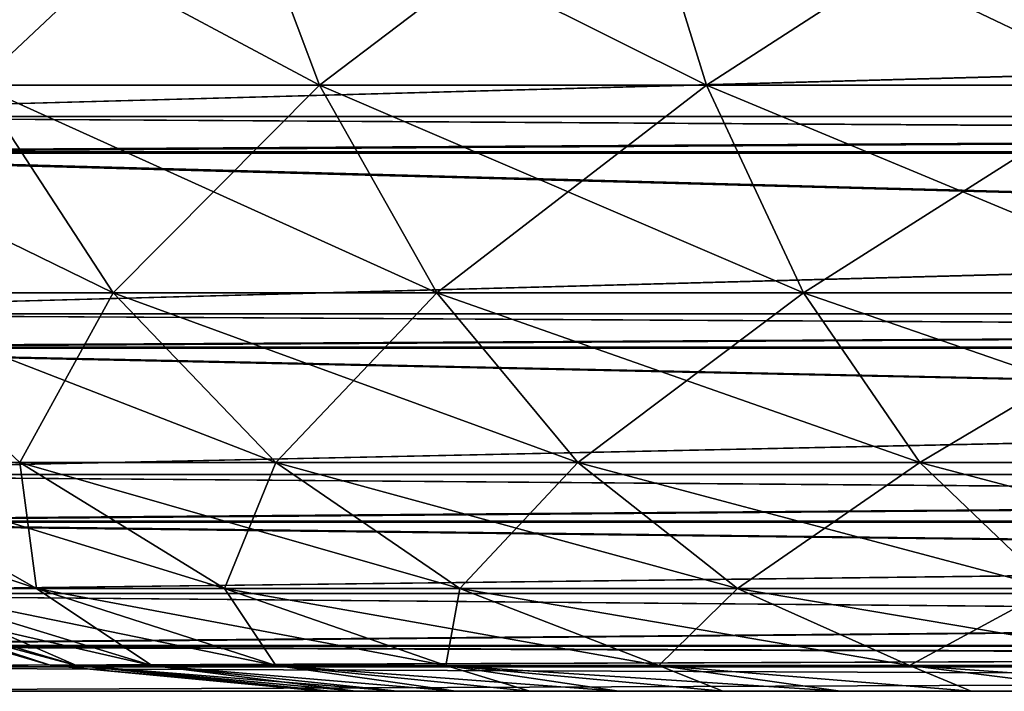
# Model space of a CAD drawing. Header units: millimetres. Extents: x -125 to 125, y -4 to 54.
# Tile 374 of 612: x 39.123 to 39.466, y -3.1 to -2.866. Entities that reach past the tile are written whole.
import ezdxf

# ---------------------------------------------------------------- set-up
doc = ezdxf.new("R2010")
doc.units = ezdxf.units.MM
doc.header["$LTSCALE"] = 65.185185
for name, color, linetype in [('227', 7, 'CONTINUOUS'), ('239', 7, 'CONTINUOUS'), ('242', 7, 'CONTINUOUS'), ('246', 7, 'CONTINUOUS'), ('282', 7, 'CONTINUOUS'), ('286', 7, 'CONTINUOUS'), ('306', 7, 'CONTINUOUS'), ('319', 7, 'CONTINUOUS'), ('320', 7, 'CONTINUOUS'), ('321', 7, 'CONTINUOUS'), ('322', 7, 'CONTINUOUS')]:
    doc.layers.add(name, color=color, linetype=linetype)

msp = doc.modelspace()

# ---------------------------------------------------------------- linework, layer by layer
at = {"layer": '227', "color": 7, "linetype": 'Continuous'}
for points in [[(41.04183, -3.1, 123.7456), (38.95817, -3.1, 123.7456), (41.04183, -3.1, 123.16193), (41.04183, -3.1, 123.7456)], [(41.04183, -3.1, 123.16193), (38.95817, -3.1, 123.7456), (38.95817, -3.1, 123.16193), (41.04183, -3.1, 123.16193)]]:
    msp.add_3dface(points, dxfattribs=at)
at = {"layer": '239', "color": 7, "linetype": 'Continuous'}
for points in [[(41.04183, -3.1, -123.7456), (41.04183, -3.1, -123.16193), (38.95817, -3.1, -123.16193), (41.04183, -3.1, -123.7456)], [(38.95817, -3.1, -123.7456), (41.04183, -3.1, -123.7456), (38.95817, -3.1, -123.16193), (38.95817, -3.1, -123.7456)]]:
    msp.add_3dface(points, dxfattribs=at)
at = {"layer": '242', "color": 7, "linetype": 'Continuous'}
for points in [[(38.95817, -2.84315, 124.1825), (38.95817, -2.90003, 124.14558), (41.04183, -2.84315, 124.1825), (38.95817, -2.84315, 124.1825)], [(41.04183, -2.84315, 124.1825), (38.95817, -2.90003, 124.14558), (41.04183, -2.90003, 124.14558), (41.04183, -2.84315, 124.1825)], [(38.95817, -2.90003, 124.14558), (38.95817, -2.91275, 124.13571), (41.04183, -2.90003, 124.14558), (38.95817, -2.90003, 124.14558)], [(41.04183, -2.90003, 124.14558), (38.95817, -2.91275, 124.13571), (41.04183, -2.91275, 124.13571), (41.04183, -2.90003, 124.14558)], [(41.04183, -2.91275, 124.13571), (38.95817, -2.96863, 124.0834), (41.04183, -2.96863, 124.0834), (41.04183, -2.91275, 124.13571)], [(38.95817, -2.91275, 124.13571), (38.95817, -2.96863, 124.0834), (41.04183, -2.91275, 124.13571), (38.95817, -2.91275, 124.13571)], [(38.95817, -2.96863, 124.0834), (38.95817, -2.98068, 124.06977), (41.04183, -2.96863, 124.0834), (38.95817, -2.96863, 124.0834)], [(41.04183, -2.96863, 124.0834), (38.95817, -2.98068, 124.06977), (41.04183, -2.98068, 124.06977), (41.04183, -2.96863, 124.0834)], [(38.95817, -2.98068, 124.06977), (38.95817, -3.0246, 124.00964), (41.04183, -2.98068, 124.06977), (38.95817, -2.98068, 124.06977)], [(41.04183, -2.98068, 124.06977), (38.95817, -3.0246, 124.00964), (41.04183, -3.0246, 124.00964), (41.04183, -2.98068, 124.06977)], [(38.95817, -3.0246, 124.00964), (38.95817, -3.04116, 123.98092), (41.04183, -3.0246, 124.00964), (38.95817, -3.0246, 124.00964)], [(41.04183, -3.0246, 124.00964), (38.95817, -3.04116, 123.98092), (41.04183, -3.04116, 123.98092), (41.04183, -3.0246, 124.00964)], [(38.95817, -3.04116, 123.98092), (38.95817, -3.066, 123.92682), (41.04183, -3.04116, 123.98092), (38.95817, -3.04116, 123.98092)], [(41.04183, -3.04116, 123.98092), (38.95817, -3.066, 123.92682), (41.04183, -3.066, 123.92682), (41.04183, -3.04116, 123.98092)], [(38.95817, -3.066, 123.92682), (38.95817, -3.08426, 123.87008), (41.04183, -3.066, 123.92682), (38.95817, -3.066, 123.92682)], [(41.04183, -3.066, 123.92682), (38.95817, -3.08426, 123.87008), (41.04183, -3.08426, 123.87008), (41.04183, -3.066, 123.92682)], [(38.95817, -3.08426, 123.87008), (38.95817, -3.09143, 123.83779), (41.04183, -3.08426, 123.87008), (38.95817, -3.08426, 123.87008)], [(41.04183, -3.08426, 123.87008), (38.95817, -3.09143, 123.83779), (41.04183, -3.09143, 123.83779), (41.04183, -3.08426, 123.87008)], [(38.95817, -3.09143, 123.83779), (38.95817, -3.1, 123.7456), (41.04183, -3.09143, 123.83779), (38.95817, -3.09143, 123.83779)], [(38.95817, -3.1, 123.7456), (41.04183, -3.1, 123.7456), (41.04183, -3.09143, 123.83779), (38.95817, -3.1, 123.7456)]]:
    msp.add_3dface(points, dxfattribs=at)
at = {"layer": '246', "color": 7, "linetype": 'Continuous'}
for points in [[(41.04183, -2.84315, 122.72503), (41.04183, -2.90003, 122.76195), (38.95817, -2.84315, 122.72503), (41.04183, -2.84315, 122.72503)], [(38.95817, -2.84315, 122.72503), (41.04183, -2.90003, 122.76195), (38.95817, -2.90003, 122.76195), (38.95817, -2.84315, 122.72503)], [(41.04183, -2.90003, 122.76195), (41.04183, -2.91275, 122.77182), (38.95817, -2.90003, 122.76195), (41.04183, -2.90003, 122.76195)], [(38.95817, -2.90003, 122.76195), (41.04183, -2.91275, 122.77182), (38.95817, -2.91275, 122.77182), (38.95817, -2.90003, 122.76195)], [(41.04183, -2.91275, 122.77182), (41.04183, -2.96863, 122.82413), (38.95817, -2.91275, 122.77182), (41.04183, -2.91275, 122.77182)], [(38.95817, -2.91275, 122.77182), (41.04183, -2.96863, 122.82413), (38.95817, -2.96863, 122.82413), (38.95817, -2.91275, 122.77182)], [(41.04183, -2.96863, 122.82413), (41.04183, -2.98068, 122.83776), (38.95817, -2.96863, 122.82413), (41.04183, -2.96863, 122.82413)], [(38.95817, -2.96863, 122.82413), (41.04183, -2.98068, 122.83776), (38.95817, -2.98068, 122.83776), (38.95817, -2.96863, 122.82413)], [(38.95817, -2.98068, 122.83776), (41.04183, -3.0246, 122.89789), (38.95817, -3.0246, 122.89789), (38.95817, -2.98068, 122.83776)], [(41.04183, -2.98068, 122.83776), (41.04183, -3.0246, 122.89789), (38.95817, -2.98068, 122.83776), (41.04183, -2.98068, 122.83776)], [(38.95817, -3.0246, 122.89789), (41.04183, -3.04116, 122.9266), (38.95817, -3.04116, 122.9266), (38.95817, -3.0246, 122.89789)], [(41.04183, -3.0246, 122.89789), (41.04183, -3.04116, 122.9266), (38.95817, -3.0246, 122.89789), (41.04183, -3.0246, 122.89789)], [(41.04183, -3.04116, 122.9266), (41.04183, -3.066, 122.9807), (38.95817, -3.04116, 122.9266), (41.04183, -3.04116, 122.9266)], [(38.95817, -3.04116, 122.9266), (41.04183, -3.066, 122.9807), (38.95817, -3.066, 122.98071), (38.95817, -3.04116, 122.9266)], [(41.04183, -3.066, 122.9807), (41.04183, -3.08426, 123.03744), (38.95817, -3.066, 122.98071), (41.04183, -3.066, 122.9807)], [(38.95817, -3.066, 122.98071), (41.04183, -3.08426, 123.03744), (38.95817, -3.08426, 123.03744), (38.95817, -3.066, 122.98071)], [(41.04183, -3.08426, 123.03744), (41.04183, -3.09143, 123.06974), (38.95817, -3.08426, 123.03744), (41.04183, -3.08426, 123.03744)], [(38.95817, -3.08426, 123.03744), (41.04183, -3.09143, 123.06974), (38.95817, -3.09143, 123.06974), (38.95817, -3.08426, 123.03744)], [(41.04183, -3.1, 123.16193), (38.95817, -3.1, 123.16193), (38.95817, -3.09143, 123.06974), (41.04183, -3.1, 123.16193)], [(41.04183, -3.09143, 123.06974), (41.04183, -3.1, 123.16193), (38.95817, -3.09143, 123.06974), (41.04183, -3.09143, 123.06974)]]:
    msp.add_3dface(points, dxfattribs=at)
at = {"layer": '282', "color": 7, "linetype": 'Continuous'}
for points in [[(38.95817, -2.90003, -122.76195), (41.04183, -2.84274, -122.7248), (38.95817, -2.84274, -122.7248), (38.95817, -2.90003, -122.76195)], [(41.04183, -2.90003, -122.76195), (41.04183, -2.84274, -122.7248), (38.95817, -2.90003, -122.76195), (41.04183, -2.90003, -122.76195)], [(38.95817, -2.91234, -122.77149), (41.04183, -2.90003, -122.76195), (38.95817, -2.90003, -122.76195), (38.95817, -2.91234, -122.77149)], [(41.04183, -2.91234, -122.77149), (41.04183, -2.90003, -122.76195), (38.95817, -2.91234, -122.77149), (41.04183, -2.91234, -122.77149)], [(38.95817, -2.96863, -122.82413), (41.04183, -2.91234, -122.77149), (38.95817, -2.91234, -122.77149), (38.95817, -2.96863, -122.82413)], [(41.04183, -2.96863, -122.82413), (41.04183, -2.91234, -122.77149), (38.95817, -2.96863, -122.82413), (41.04183, -2.96863, -122.82413)], [(41.04183, -2.98029, -122.83731), (41.04183, -2.96863, -122.82413), (38.95817, -2.98029, -122.83731), (41.04183, -2.98029, -122.83731)], [(38.95817, -2.98029, -122.83731), (41.04183, -2.96863, -122.82413), (38.95817, -2.96863, -122.82413), (38.95817, -2.98029, -122.83731)], [(41.04183, -3.0246, -122.89789), (41.04183, -2.98029, -122.83731), (38.95817, -3.0246, -122.89789), (41.04183, -3.0246, -122.89789)], [(38.95817, -3.0246, -122.89789), (41.04183, -2.98029, -122.83731), (38.95817, -2.98029, -122.83731), (38.95817, -3.0246, -122.89789)], [(41.04183, -3.04084, -122.926), (41.04183, -3.0246, -122.89789), (38.95817, -3.04084, -122.926), (41.04183, -3.04084, -122.926)], [(38.95817, -3.04084, -122.926), (41.04183, -3.0246, -122.89789), (38.95817, -3.0246, -122.89789), (38.95817, -3.04084, -122.926)], [(41.04183, -3.066, -122.98071), (41.04183, -3.04084, -122.926), (38.95817, -3.066, -122.98071), (41.04183, -3.066, -122.98071)], [(38.95817, -3.066, -122.98071), (41.04183, -3.04084, -122.926), (38.95817, -3.04084, -122.926), (38.95817, -3.066, -122.98071)], [(41.04183, -3.08407, -123.03672), (41.04183, -3.066, -122.98071), (38.95817, -3.08407, -123.03672), (41.04183, -3.08407, -123.03672)], [(38.95817, -3.08407, -123.03672), (41.04183, -3.066, -122.98071), (38.95817, -3.066, -122.98071), (38.95817, -3.08407, -123.03672)], [(41.04183, -3.09143, -123.06974), (41.04183, -3.08407, -123.03672), (38.95817, -3.09143, -123.06974), (41.04183, -3.09143, -123.06974)], [(38.95817, -3.09143, -123.06974), (41.04183, -3.08407, -123.03672), (38.95817, -3.08407, -123.03672), (38.95817, -3.09143, -123.06974)], [(38.95817, -3.1, -123.16193), (41.04183, -3.09143, -123.06974), (38.95817, -3.09143, -123.06974), (38.95817, -3.1, -123.16193)], [(38.95817, -3.1, -123.16193), (41.04183, -3.1, -123.16193), (41.04183, -3.09143, -123.06974), (38.95817, -3.1, -123.16193)]]:
    msp.add_3dface(points, dxfattribs=at)
at = {"layer": '286', "color": 7, "linetype": 'Continuous'}
for points in [[(38.95817, -2.90003, -124.14558), (38.95817, -2.84274, -124.18272), (41.04183, -2.90003, -124.14558), (38.95817, -2.90003, -124.14558)], [(41.04183, -2.90003, -124.14558), (38.95817, -2.84274, -124.18272), (41.04183, -2.84274, -124.18272), (41.04183, -2.90003, -124.14558)], [(41.04183, -2.91234, -124.13603), (38.95817, -2.90003, -124.14558), (41.04183, -2.90003, -124.14558), (41.04183, -2.91234, -124.13603)], [(38.95817, -2.91234, -124.13603), (38.95817, -2.90003, -124.14558), (41.04183, -2.91234, -124.13603), (38.95817, -2.91234, -124.13603)], [(41.04183, -2.96863, -124.0834), (38.95817, -2.91234, -124.13603), (41.04183, -2.91234, -124.13603), (41.04183, -2.96863, -124.0834)], [(38.95817, -2.96863, -124.0834), (38.95817, -2.91234, -124.13603), (41.04183, -2.96863, -124.0834), (38.95817, -2.96863, -124.0834)], [(38.95817, -2.98029, -124.07022), (38.95817, -2.96863, -124.0834), (41.04183, -2.98029, -124.07022), (38.95817, -2.98029, -124.07022)], [(41.04183, -2.98029, -124.07022), (38.95817, -2.96863, -124.0834), (41.04183, -2.96863, -124.0834), (41.04183, -2.98029, -124.07022)], [(38.95817, -3.0246, -124.00964), (38.95817, -2.98029, -124.07022), (41.04183, -3.0246, -124.00964), (38.95817, -3.0246, -124.00964)], [(41.04183, -3.0246, -124.00964), (38.95817, -2.98029, -124.07022), (41.04183, -2.98029, -124.07022), (41.04183, -3.0246, -124.00964)], [(41.04183, -3.04084, -123.98153), (38.95817, -3.0246, -124.00964), (41.04183, -3.0246, -124.00964), (41.04183, -3.04084, -123.98153)], [(38.95817, -3.04084, -123.98153), (38.95817, -3.0246, -124.00964), (41.04183, -3.04084, -123.98153), (38.95817, -3.04084, -123.98153)], [(41.04183, -3.066, -123.92682), (38.95817, -3.04084, -123.98153), (41.04183, -3.04084, -123.98153), (41.04183, -3.066, -123.92682)], [(38.95817, -3.066, -123.92682), (38.95817, -3.04084, -123.98153), (41.04183, -3.066, -123.92682), (38.95817, -3.066, -123.92682)], [(38.95817, -3.08407, -123.87081), (38.95817, -3.066, -123.92682), (41.04183, -3.08407, -123.87081), (38.95817, -3.08407, -123.87081)], [(41.04183, -3.08407, -123.87081), (38.95817, -3.066, -123.92682), (41.04183, -3.066, -123.92682), (41.04183, -3.08407, -123.87081)], [(38.95817, -3.09143, -123.83779), (38.95817, -3.08407, -123.87081), (41.04183, -3.09143, -123.83779), (38.95817, -3.09143, -123.83779)], [(41.04183, -3.09143, -123.83779), (38.95817, -3.08407, -123.87081), (41.04183, -3.08407, -123.87081), (41.04183, -3.09143, -123.83779)], [(41.04183, -3.1, -123.7456), (38.95817, -3.09143, -123.83779), (41.04183, -3.09143, -123.83779), (41.04183, -3.1, -123.7456)], [(41.04183, -3.1, -123.7456), (38.95817, -3.1, -123.7456), (38.95817, -3.09143, -123.83779), (41.04183, -3.1, -123.7456)]]:
    msp.add_3dface(points, dxfattribs=at)
at = {"layer": '306', "color": 7, "linetype": 'Continuous'}
for points in [[(39.23158, -3.1, 40.06717), (39.22865, -3.1, 40), (39.23158, -3.1, 39.93283), (39.23158, -3.1, 40.06717)], [(39.23158, -3.1, -39.93283), (39.22865, -3.1, -40), (39.23158, -3.1, -40.06717), (39.23158, -3.1, -39.93283)], [(39.24036, -3.1, 40.13389), (39.23158, -3.1, 40.06717), (39.24036, -3.1, 39.86611), (39.24036, -3.1, 40.13389)], [(39.24036, -3.1, 39.86611), (39.23158, -3.1, 40.06717), (39.23158, -3.1, 39.93283), (39.24036, -3.1, 39.86611)], [(39.24036, -3.1, -40.13389), (39.23158, -3.1, -39.93283), (39.23158, -3.1, -40.06717), (39.24036, -3.1, -40.13389)], [(39.24036, -3.1, -39.86611), (39.23158, -3.1, -39.93283), (39.24036, -3.1, -40.13389), (39.24036, -3.1, -39.86611)], [(39.25492, -3.1, 40.19959), (39.24036, -3.1, 40.13389), (39.25492, -3.1, 39.80041), (39.25492, -3.1, 40.19959)], [(39.25492, -3.1, 39.80041), (39.24036, -3.1, 40.13389), (39.24036, -3.1, 39.86611), (39.25492, -3.1, 39.80041)], [(39.25492, -3.1, -40.19959), (39.24036, -3.1, -39.86611), (39.24036, -3.1, -40.13389), (39.25492, -3.1, -40.19959)], [(39.25492, -3.1, -39.80041), (39.24036, -3.1, -39.86611), (39.25492, -3.1, -40.19959), (39.25492, -3.1, -39.80041)], [(39.27515, -3.1, 39.73623), (39.25492, -3.1, 40.19959), (39.25492, -3.1, 39.80041), (39.27515, -3.1, 39.73623)], [(39.27515, -3.1, 40.26377), (39.25492, -3.1, 40.19959), (39.27515, -3.1, 39.73623), (39.27515, -3.1, 40.26377)], [(39.27515, -3.1, -40.26377), (39.25492, -3.1, -39.80041), (39.25492, -3.1, -40.19959), (39.27515, -3.1, -40.26377)], [(39.27515, -3.1, -39.73623), (39.25492, -3.1, -39.80041), (39.27515, -3.1, -40.26377), (39.27515, -3.1, -39.73623)], [(39.3009, -3.1, 39.67405), (39.27515, -3.1, 40.26377), (39.27515, -3.1, 39.73623), (39.3009, -3.1, 39.67405)], [(39.3009, -3.1, 40.32595), (39.27515, -3.1, 40.26377), (39.3009, -3.1, 39.67405), (39.3009, -3.1, 40.32595)], [(39.3009, -3.1, -40.32595), (39.27515, -3.1, -39.73623), (39.27515, -3.1, -40.26377), (39.3009, -3.1, -40.32595)], [(39.3009, -3.1, -39.67405), (39.27515, -3.1, -39.73623), (39.3009, -3.1, -40.32595), (39.3009, -3.1, -39.67405)], [(39.33197, -3.1, 40.38564), (39.3009, -3.1, 40.32595), (39.33197, -3.1, 39.61436), (39.33197, -3.1, 40.38564)], [(39.33197, -3.1, 39.61436), (39.3009, -3.1, 40.32595), (39.3009, -3.1, 39.67405), (39.33197, -3.1, 39.61436)], [(39.33197, -3.1, -40.38564), (39.3009, -3.1, -39.67405), (39.3009, -3.1, -40.32595), (39.33197, -3.1, -40.38564)], [(39.33197, -3.1, -39.61436), (39.3009, -3.1, -39.67405), (39.33197, -3.1, -40.38564), (39.33197, -3.1, -39.61436)], [(39.36812, -3.1, 39.5576), (39.33197, -3.1, 40.38564), (39.33197, -3.1, 39.61436), (39.36812, -3.1, 39.5576)], [(39.36812, -3.1, 40.4424), (39.33197, -3.1, 40.38564), (39.36812, -3.1, 39.5576), (39.36812, -3.1, 40.4424)], [(39.36812, -3.1, -40.4424), (39.33197, -3.1, -39.61436), (39.33197, -3.1, -40.38564), (39.36812, -3.1, -40.4424)], [(39.36812, -3.1, -39.5576), (39.33197, -3.1, -39.61436), (39.36812, -3.1, -40.4424), (39.36812, -3.1, -39.5576)], [(39.40909, -3.1, 39.50421), (39.36812, -3.1, 40.4424), (39.36812, -3.1, 39.5576), (39.40909, -3.1, 39.50421)], [(39.40909, -3.1, 40.49579), (39.36812, -3.1, 40.4424), (39.40909, -3.1, 39.50421), (39.40909, -3.1, 40.49579)], [(39.40909, -3.1, -40.49579), (39.36812, -3.1, -39.5576), (39.36812, -3.1, -40.4424), (39.40909, -3.1, -40.49579)], [(39.40909, -3.1, -39.50421), (39.36812, -3.1, -39.5576), (39.40909, -3.1, -40.49579), (39.40909, -3.1, -39.50421)], [(39.45455, -3.1, 40.54541), (39.40909, -3.1, 40.49579), (39.45455, -3.1, 39.45459), (39.45455, -3.1, 40.54541)], [(39.45455, -3.1, 39.45459), (39.40909, -3.1, 40.49579), (39.40909, -3.1, 39.50421), (39.45455, -3.1, 39.45459)], [(39.45455, -3.1, -40.54541), (39.40909, -3.1, -39.50421), (39.40909, -3.1, -40.49579), (39.45455, -3.1, -40.54541)], [(39.45455, -3.1, -39.45459), (39.40909, -3.1, -39.50421), (39.45455, -3.1, -40.54541), (39.45455, -3.1, -39.45459)], [(39.50417, -3.1, 39.40912), (39.45455, -3.1, 40.54541), (39.45455, -3.1, 39.45459), (39.50417, -3.1, 39.40912)], [(39.50417, -3.1, 40.59088), (39.45455, -3.1, 40.54541), (39.50417, -3.1, 39.40912), (39.50417, -3.1, 40.59088)], [(39.50417, -3.1, -39.40912), (39.45455, -3.1, -39.45459), (39.50417, -3.1, -40.59088), (39.50417, -3.1, -39.40912)], [(39.50417, -3.1, -40.59088), (39.45455, -3.1, -39.45459), (39.45455, -3.1, -40.54541), (39.50417, -3.1, -40.59088)]]:
    msp.add_3dface(points, dxfattribs=at)
at = {"layer": '319', "color": 7, "linetype": 'Continuous'}
for points in [[(39.07289, -2.80644, 40.80335), (39.22776, -2.88917, 40.89122), (39.19665, -2.80644, 40.92711), (39.07289, -2.80644, 40.80335)], [(39.10878, -2.88917, 40.77224), (39.22776, -2.88917, 40.89122), (39.07289, -2.80644, 40.80335), (39.10878, -2.88917, 40.77224)], [(39.19665, -2.80644, 40.92711), (39.36245, -2.88917, 40.99205), (39.33677, -2.80644, 41.032), (39.19665, -2.80644, 40.92711)], [(39.22776, -2.88917, 40.89122), (39.36245, -2.88917, 40.99205), (39.19665, -2.80644, 40.92711), (39.22776, -2.88917, 40.89122)], [(39.33677, -2.80644, 41.032), (39.51012, -2.88917, 41.07268), (39.49039, -2.80644, 41.11589), (39.33677, -2.80644, 41.032)], [(39.36245, -2.88917, 40.99205), (39.51012, -2.88917, 41.07268), (39.33677, -2.80644, 41.032), (39.36245, -2.88917, 40.99205)], [(39.00795, -2.88917, 40.63755), (39.1559, -2.96138, 40.73142), (39.10878, -2.88917, 40.77224), (39.00795, -2.88917, 40.63755)], [(39.0604, -2.96138, 40.60384), (39.1559, -2.96138, 40.73142), (39.00795, -2.88917, 40.63755), (39.0604, -2.96138, 40.60384)], [(39.10878, -2.88917, 40.77224), (39.26858, -2.96138, 40.8441), (39.22776, -2.88917, 40.89122), (39.10878, -2.88917, 40.77224)], [(39.1559, -2.96138, 40.73142), (39.26858, -2.96138, 40.8441), (39.10878, -2.88917, 40.77224), (39.1559, -2.96138, 40.73142)], [(39.22776, -2.88917, 40.89122), (39.39616, -2.96138, 40.9396), (39.36245, -2.88917, 40.99205), (39.22776, -2.88917, 40.89122)], [(39.26858, -2.96138, 40.8441), (39.39616, -2.96138, 40.9396), (39.22776, -2.88917, 40.89122), (39.26858, -2.96138, 40.8441)], [(39.39616, -2.96138, 40.9396), (39.53602, -2.96138, 41.01597), (39.36245, -2.88917, 40.99205), (39.39616, -2.96138, 40.9396)], [(39.36245, -2.88917, 40.99205), (39.53602, -2.96138, 41.01597), (39.51012, -2.88917, 41.07268), (39.36245, -2.88917, 40.99205)], [(39.0604, -2.96138, 40.60384), (39.21252, -3.02043, 40.68235), (39.1559, -2.96138, 40.73142), (39.0604, -2.96138, 40.60384)], [(39.12343, -3.02043, 40.56334), (39.21252, -3.02043, 40.68235), (39.0604, -2.96138, 40.60384), (39.12343, -3.02043, 40.56334)], [(39.1559, -2.96138, 40.73142), (39.31765, -3.02043, 40.78748), (39.26858, -2.96138, 40.8441), (39.1559, -2.96138, 40.73142)], [(39.21252, -3.02043, 40.68235), (39.31765, -3.02043, 40.78748), (39.1559, -2.96138, 40.73142), (39.21252, -3.02043, 40.68235)], [(39.26858, -2.96138, 40.8441), (39.43666, -3.02043, 40.87657), (39.39616, -2.96138, 40.9396), (39.26858, -2.96138, 40.8441)], [(39.31765, -3.02043, 40.78748), (39.43666, -3.02043, 40.87657), (39.26858, -2.96138, 40.8441), (39.31765, -3.02043, 40.78748)], [(39.39616, -2.96138, 40.9396), (39.56715, -3.02043, 40.94782), (39.53602, -2.96138, 41.01597), (39.39616, -2.96138, 40.9396)], [(39.43666, -3.02043, 40.87657), (39.56715, -3.02043, 40.94782), (39.39616, -2.96138, 40.9396), (39.43666, -3.02043, 40.87657)], [(39.00023, -3.02043, 40.29356), (39.1293, -3.06418, 40.39764), (39.05218, -3.02043, 40.43285), (39.00023, -3.02043, 40.29356)], [(39.08157, -3.06418, 40.26968), (39.1293, -3.06418, 40.39764), (39.00023, -3.02043, 40.29356), (39.08157, -3.06418, 40.26968)], [(39.1293, -3.06418, 40.39764), (39.19475, -3.06418, 40.5175), (39.05218, -3.02043, 40.43285), (39.1293, -3.06418, 40.39764)], [(39.05218, -3.02043, 40.43285), (39.19475, -3.06418, 40.5175), (39.12343, -3.02043, 40.56334), (39.05218, -3.02043, 40.43285)], [(39.19475, -3.06418, 40.5175), (39.27659, -3.06418, 40.62683), (39.12343, -3.02043, 40.56334), (39.19475, -3.06418, 40.5175)], [(39.12343, -3.02043, 40.56334), (39.27659, -3.06418, 40.62683), (39.21252, -3.02043, 40.68235), (39.12343, -3.02043, 40.56334)], [(39.21252, -3.02043, 40.68235), (39.37317, -3.06418, 40.72341), (39.31765, -3.02043, 40.78748), (39.21252, -3.02043, 40.68235)], [(39.27659, -3.06418, 40.62683), (39.37317, -3.06418, 40.72341), (39.21252, -3.02043, 40.68235), (39.27659, -3.06418, 40.62683)], [(39.31765, -3.02043, 40.78748), (39.4825, -3.06418, 40.80525), (39.43666, -3.02043, 40.87657), (39.31765, -3.02043, 40.78748)], [(39.37317, -3.06418, 40.72341), (39.4825, -3.06418, 40.80525), (39.31765, -3.02043, 40.78748), (39.37317, -3.06418, 40.72341)], [(39.43666, -3.02043, 40.87657), (39.60236, -3.06418, 40.8707), (39.56715, -3.02043, 40.94782), (39.43666, -3.02043, 40.87657)], [(39.4825, -3.06418, 40.80525), (39.60236, -3.06418, 40.8707), (39.43666, -3.02043, 40.87657), (39.4825, -3.06418, 40.80525)], [(39.0428, -3.06418, 40), (39.14315, -3.09103, 40.1232), (39.05254, -3.06418, 40.13622), (39.0428, -3.06418, 40)], [(39.13434, -3.09103, 40), (39.14315, -3.09103, 40.1232), (39.0428, -3.06418, 40), (39.13434, -3.09103, 40)], [(39.05254, -3.06418, 40.13622), (39.1694, -3.09103, 40.24388), (39.08157, -3.06418, 40.26968), (39.05254, -3.06418, 40.13622)], [(39.14315, -3.09103, 40.1232), (39.1694, -3.09103, 40.24388), (39.05254, -3.06418, 40.13622), (39.14315, -3.09103, 40.1232)], [(39.08157, -3.06418, 40.26968), (39.21257, -3.09103, 40.35961), (39.1293, -3.06418, 40.39764), (39.08157, -3.06418, 40.26968)], [(39.1694, -3.09103, 40.24388), (39.21257, -3.09103, 40.35961), (39.08157, -3.06418, 40.26968), (39.1694, -3.09103, 40.24388)], [(39.1293, -3.06418, 40.39764), (39.27176, -3.09103, 40.46801), (39.19475, -3.06418, 40.5175), (39.1293, -3.06418, 40.39764)], [(39.21257, -3.09103, 40.35961), (39.27176, -3.09103, 40.46801), (39.1293, -3.06418, 40.39764), (39.21257, -3.09103, 40.35961)], [(39.19475, -3.06418, 40.5175), (39.34578, -3.09103, 40.56689), (39.27659, -3.06418, 40.62683), (39.19475, -3.06418, 40.5175)], [(39.27176, -3.09103, 40.46801), (39.34578, -3.09103, 40.56689), (39.19475, -3.06418, 40.5175), (39.27176, -3.09103, 40.46801)], [(39.27659, -3.06418, 40.62683), (39.43311, -3.09103, 40.65422), (39.37317, -3.06418, 40.72341), (39.27659, -3.06418, 40.62683)], [(39.34578, -3.09103, 40.56689), (39.43311, -3.09103, 40.65422), (39.27659, -3.06418, 40.62683), (39.34578, -3.09103, 40.56689)], [(39.37317, -3.06418, 40.72341), (39.53199, -3.09103, 40.72824), (39.4825, -3.06418, 40.80525), (39.37317, -3.06418, 40.72341)], [(39.43311, -3.09103, 40.65422), (39.53199, -3.09103, 40.72824), (39.37317, -3.06418, 40.72341), (39.43311, -3.09103, 40.65422)], [(39.13434, -3.09103, 40), (39.23158, -3.1, 40.06717), (39.14315, -3.09103, 40.1232), (39.13434, -3.09103, 40)], [(39.22865, -3.1, 40), (39.23158, -3.1, 40.06717), (39.13434, -3.09103, 40), (39.22865, -3.1, 40)], [(39.14315, -3.09103, 40.1232), (39.25492, -3.1, 40.19959), (39.1694, -3.09103, 40.24388), (39.14315, -3.09103, 40.1232)], [(39.24036, -3.1, 40.13389), (39.25492, -3.1, 40.19959), (39.14315, -3.09103, 40.1232), (39.24036, -3.1, 40.13389)], [(39.23158, -3.1, 40.06717), (39.24036, -3.1, 40.13389), (39.14315, -3.09103, 40.1232), (39.23158, -3.1, 40.06717)], [(39.1694, -3.09103, 40.24388), (39.27515, -3.1, 40.26377), (39.21257, -3.09103, 40.35961), (39.1694, -3.09103, 40.24388)], [(39.25492, -3.1, 40.19959), (39.27515, -3.1, 40.26377), (39.1694, -3.09103, 40.24388), (39.25492, -3.1, 40.19959)], [(39.27515, -3.1, 40.26377), (39.3009, -3.1, 40.32595), (39.21257, -3.09103, 40.35961), (39.27515, -3.1, 40.26377)], [(39.21257, -3.09103, 40.35961), (39.33197, -3.1, 40.38564), (39.27176, -3.09103, 40.46801), (39.21257, -3.09103, 40.35961)], [(39.3009, -3.1, 40.32595), (39.33197, -3.1, 40.38564), (39.21257, -3.09103, 40.35961), (39.3009, -3.1, 40.32595)], [(39.36812, -3.1, 40.4424), (39.40909, -3.1, 40.49579), (39.27176, -3.09103, 40.46801), (39.36812, -3.1, 40.4424)], [(39.33197, -3.1, 40.38564), (39.36812, -3.1, 40.4424), (39.27176, -3.09103, 40.46801), (39.33197, -3.1, 40.38564)], [(39.27176, -3.09103, 40.46801), (39.40909, -3.1, 40.49579), (39.34578, -3.09103, 40.56689), (39.27176, -3.09103, 40.46801)], [(39.40909, -3.1, 40.49579), (39.45455, -3.1, 40.54541), (39.34578, -3.09103, 40.56689), (39.40909, -3.1, 40.49579)], [(39.34578, -3.09103, 40.56689), (39.45455, -3.1, 40.54541), (39.43311, -3.09103, 40.65422), (39.34578, -3.09103, 40.56689)], [(39.50417, -3.1, 40.59088), (39.55756, -3.1, 40.63185), (39.43311, -3.09103, 40.65422), (39.50417, -3.1, 40.59088)], [(39.45455, -3.1, 40.54541), (39.50417, -3.1, 40.59088), (39.43311, -3.09103, 40.65422), (39.45455, -3.1, 40.54541)], [(39.43311, -3.09103, 40.65422), (39.55756, -3.1, 40.63185), (39.53199, -3.09103, 40.72824), (39.43311, -3.09103, 40.65422)]]:
    msp.add_3dface(points, dxfattribs=at)
at = {"layer": '320', "color": 7, "linetype": 'Continuous'}
for points in [[(39.19665, -2.80644, 39.07289), (39.10878, -2.88917, 39.22776), (39.07289, -2.80644, 39.19665), (39.19665, -2.80644, 39.07289)], [(39.22776, -2.88917, 39.10878), (39.10878, -2.88917, 39.22776), (39.19665, -2.80644, 39.07289), (39.22776, -2.88917, 39.10878)], [(39.33677, -2.80644, 38.968), (39.22776, -2.88917, 39.10878), (39.19665, -2.80644, 39.07289), (39.33677, -2.80644, 38.968)], [(39.36245, -2.88917, 39.00795), (39.22776, -2.88917, 39.10878), (39.33677, -2.80644, 38.968), (39.36245, -2.88917, 39.00795)], [(39.49039, -2.80644, 38.88411), (39.36245, -2.88917, 39.00795), (39.33677, -2.80644, 38.968), (39.49039, -2.80644, 38.88411)], [(39.51012, -2.88917, 38.92732), (39.36245, -2.88917, 39.00795), (39.49039, -2.80644, 38.88411), (39.51012, -2.88917, 38.92732)], [(39.1559, -2.96138, 39.26858), (39.0604, -2.96138, 39.39616), (39.10878, -2.88917, 39.22776), (39.1559, -2.96138, 39.26858)], [(39.22776, -2.88917, 39.10878), (39.1559, -2.96138, 39.26858), (39.10878, -2.88917, 39.22776), (39.22776, -2.88917, 39.10878)], [(39.26858, -2.96138, 39.1559), (39.1559, -2.96138, 39.26858), (39.22776, -2.88917, 39.10878), (39.26858, -2.96138, 39.1559)], [(39.36245, -2.88917, 39.00795), (39.26858, -2.96138, 39.1559), (39.22776, -2.88917, 39.10878), (39.36245, -2.88917, 39.00795)], [(39.39616, -2.96138, 39.0604), (39.26858, -2.96138, 39.1559), (39.36245, -2.88917, 39.00795), (39.39616, -2.96138, 39.0604)], [(39.51012, -2.88917, 38.92732), (39.39616, -2.96138, 39.0604), (39.36245, -2.88917, 39.00795), (39.51012, -2.88917, 38.92732)], [(39.53602, -2.96138, 38.98403), (39.39616, -2.96138, 39.0604), (39.51012, -2.88917, 38.92732), (39.53602, -2.96138, 38.98403)], [(39.12343, -3.02043, 39.43666), (39.05218, -3.02043, 39.56715), (39.0604, -2.96138, 39.39616), (39.12343, -3.02043, 39.43666)], [(39.1559, -2.96138, 39.26858), (39.12343, -3.02043, 39.43666), (39.0604, -2.96138, 39.39616), (39.1559, -2.96138, 39.26858)], [(39.21252, -3.02043, 39.31765), (39.12343, -3.02043, 39.43666), (39.1559, -2.96138, 39.26858), (39.21252, -3.02043, 39.31765)], [(39.26858, -2.96138, 39.1559), (39.21252, -3.02043, 39.31765), (39.1559, -2.96138, 39.26858), (39.26858, -2.96138, 39.1559)], [(39.31765, -3.02043, 39.21252), (39.21252, -3.02043, 39.31765), (39.26858, -2.96138, 39.1559), (39.31765, -3.02043, 39.21252)], [(39.39616, -2.96138, 39.0604), (39.31765, -3.02043, 39.21252), (39.26858, -2.96138, 39.1559), (39.39616, -2.96138, 39.0604)], [(39.43666, -3.02043, 39.12343), (39.31765, -3.02043, 39.21252), (39.39616, -2.96138, 39.0604), (39.43666, -3.02043, 39.12343)], [(39.53602, -2.96138, 38.98403), (39.43666, -3.02043, 39.12343), (39.39616, -2.96138, 39.0604), (39.53602, -2.96138, 38.98403)], [(39.56715, -3.02043, 39.05218), (39.43666, -3.02043, 39.12343), (39.53602, -2.96138, 38.98403), (39.56715, -3.02043, 39.05218)], [(39.12343, -3.02043, 39.43666), (39.1293, -3.06418, 39.60236), (39.05218, -3.02043, 39.56715), (39.12343, -3.02043, 39.43666)], [(39.1293, -3.06418, 39.60236), (39.08157, -3.06418, 39.73032), (39.05218, -3.02043, 39.56715), (39.1293, -3.06418, 39.60236)], [(39.21252, -3.02043, 39.31765), (39.19475, -3.06418, 39.4825), (39.12343, -3.02043, 39.43666), (39.21252, -3.02043, 39.31765)], [(39.19475, -3.06418, 39.4825), (39.1293, -3.06418, 39.60236), (39.12343, -3.02043, 39.43666), (39.19475, -3.06418, 39.4825)], [(39.27659, -3.06418, 39.37317), (39.19475, -3.06418, 39.4825), (39.21252, -3.02043, 39.31765), (39.27659, -3.06418, 39.37317)], [(39.31765, -3.02043, 39.21252), (39.27659, -3.06418, 39.37317), (39.21252, -3.02043, 39.31765), (39.31765, -3.02043, 39.21252)], [(39.37317, -3.06418, 39.27659), (39.27659, -3.06418, 39.37317), (39.31765, -3.02043, 39.21252), (39.37317, -3.06418, 39.27659)], [(39.43666, -3.02043, 39.12343), (39.37317, -3.06418, 39.27659), (39.31765, -3.02043, 39.21252), (39.43666, -3.02043, 39.12343)], [(39.4825, -3.06418, 39.19475), (39.37317, -3.06418, 39.27659), (39.43666, -3.02043, 39.12343), (39.4825, -3.06418, 39.19475)], [(39.56715, -3.02043, 39.05218), (39.4825, -3.06418, 39.19475), (39.43666, -3.02043, 39.12343), (39.56715, -3.02043, 39.05218)], [(39.13434, -3.09103, 40), (39.0428, -3.06418, 40), (39.05254, -3.06418, 39.86378), (39.13434, -3.09103, 40)], [(39.14315, -3.09103, 39.8768), (39.13434, -3.09103, 40), (39.05254, -3.06418, 39.86378), (39.14315, -3.09103, 39.8768)], [(39.08157, -3.06418, 39.73032), (39.14315, -3.09103, 39.8768), (39.05254, -3.06418, 39.86378), (39.08157, -3.06418, 39.73032)], [(39.1694, -3.09103, 39.75612), (39.14315, -3.09103, 39.8768), (39.08157, -3.06418, 39.73032), (39.1694, -3.09103, 39.75612)], [(39.1293, -3.06418, 39.60236), (39.1694, -3.09103, 39.75612), (39.08157, -3.06418, 39.73032), (39.1293, -3.06418, 39.60236)], [(39.21257, -3.09103, 39.64039), (39.1694, -3.09103, 39.75612), (39.1293, -3.06418, 39.60236), (39.21257, -3.09103, 39.64039)], [(39.19475, -3.06418, 39.4825), (39.21257, -3.09103, 39.64039), (39.1293, -3.06418, 39.60236), (39.19475, -3.06418, 39.4825)], [(39.27176, -3.09103, 39.53199), (39.21257, -3.09103, 39.64039), (39.19475, -3.06418, 39.4825), (39.27176, -3.09103, 39.53199)], [(39.27659, -3.06418, 39.37317), (39.27176, -3.09103, 39.53199), (39.19475, -3.06418, 39.4825), (39.27659, -3.06418, 39.37317)], [(39.34578, -3.09103, 39.43311), (39.27176, -3.09103, 39.53199), (39.27659, -3.06418, 39.37317), (39.34578, -3.09103, 39.43311)], [(39.37317, -3.06418, 39.27659), (39.34578, -3.09103, 39.43311), (39.27659, -3.06418, 39.37317), (39.37317, -3.06418, 39.27659)], [(39.43311, -3.09103, 39.34578), (39.34578, -3.09103, 39.43311), (39.37317, -3.06418, 39.27659), (39.43311, -3.09103, 39.34578)], [(39.4825, -3.06418, 39.19475), (39.43311, -3.09103, 39.34578), (39.37317, -3.06418, 39.27659), (39.4825, -3.06418, 39.19475)], [(39.53199, -3.09103, 39.27176), (39.43311, -3.09103, 39.34578), (39.4825, -3.06418, 39.19475), (39.53199, -3.09103, 39.27176)], [(39.22865, -3.1, 40), (39.13434, -3.09103, 40), (39.14315, -3.09103, 39.8768), (39.22865, -3.1, 40)], [(39.24036, -3.1, 39.86611), (39.23158, -3.1, 39.93283), (39.14315, -3.09103, 39.8768), (39.24036, -3.1, 39.86611)], [(39.1694, -3.09103, 39.75612), (39.24036, -3.1, 39.86611), (39.14315, -3.09103, 39.8768), (39.1694, -3.09103, 39.75612)], [(39.23158, -3.1, 39.93283), (39.22865, -3.1, 40), (39.14315, -3.09103, 39.8768), (39.23158, -3.1, 39.93283)], [(39.27515, -3.1, 39.73623), (39.25492, -3.1, 39.80041), (39.1694, -3.09103, 39.75612), (39.27515, -3.1, 39.73623)], [(39.25492, -3.1, 39.80041), (39.24036, -3.1, 39.86611), (39.1694, -3.09103, 39.75612), (39.25492, -3.1, 39.80041)], [(39.21257, -3.09103, 39.64039), (39.27515, -3.1, 39.73623), (39.1694, -3.09103, 39.75612), (39.21257, -3.09103, 39.64039)], [(39.27176, -3.09103, 39.53199), (39.3009, -3.1, 39.67405), (39.21257, -3.09103, 39.64039), (39.27176, -3.09103, 39.53199)], [(39.3009, -3.1, 39.67405), (39.27515, -3.1, 39.73623), (39.21257, -3.09103, 39.64039), (39.3009, -3.1, 39.67405)], [(39.33197, -3.1, 39.61436), (39.3009, -3.1, 39.67405), (39.27176, -3.09103, 39.53199), (39.33197, -3.1, 39.61436)], [(39.34578, -3.09103, 39.43311), (39.36812, -3.1, 39.5576), (39.27176, -3.09103, 39.53199), (39.34578, -3.09103, 39.43311)], [(39.36812, -3.1, 39.5576), (39.33197, -3.1, 39.61436), (39.27176, -3.09103, 39.53199), (39.36812, -3.1, 39.5576)], [(39.43311, -3.09103, 39.34578), (39.45455, -3.1, 39.45459), (39.34578, -3.09103, 39.43311), (39.43311, -3.09103, 39.34578)], [(39.45455, -3.1, 39.45459), (39.40909, -3.1, 39.50421), (39.34578, -3.09103, 39.43311), (39.45455, -3.1, 39.45459)], [(39.40909, -3.1, 39.50421), (39.36812, -3.1, 39.5576), (39.34578, -3.09103, 39.43311), (39.40909, -3.1, 39.50421)], [(39.53199, -3.09103, 39.27176), (39.50417, -3.1, 39.40912), (39.43311, -3.09103, 39.34578), (39.53199, -3.09103, 39.27176)], [(39.50417, -3.1, 39.40912), (39.45455, -3.1, 39.45459), (39.43311, -3.09103, 39.34578), (39.50417, -3.1, 39.40912)]]:
    msp.add_3dface(points, dxfattribs=at)
at = {"layer": '321', "color": 7, "linetype": 'Continuous'}
for points in [[(39.10878, -2.88917, -39.22776), (39.22776, -2.88917, -39.10878), (39.07289, -2.80644, -39.19665), (39.10878, -2.88917, -39.22776)], [(39.07289, -2.80644, -39.19665), (39.22776, -2.88917, -39.10878), (39.19665, -2.80644, -39.07289), (39.07289, -2.80644, -39.19665)], [(39.19665, -2.80644, -39.07289), (39.36245, -2.88917, -39.00795), (39.33677, -2.80644, -38.968), (39.19665, -2.80644, -39.07289)], [(39.22776, -2.88917, -39.10878), (39.36245, -2.88917, -39.00795), (39.19665, -2.80644, -39.07289), (39.22776, -2.88917, -39.10878)], [(39.33677, -2.80644, -38.968), (39.51012, -2.88917, -38.92732), (39.49039, -2.80644, -38.88411), (39.33677, -2.80644, -38.968)], [(39.36245, -2.88917, -39.00795), (39.51012, -2.88917, -38.92732), (39.33677, -2.80644, -38.968), (39.36245, -2.88917, -39.00795)], [(39.00795, -2.88917, -39.36245), (39.1559, -2.96138, -39.26858), (39.10878, -2.88917, -39.22776), (39.00795, -2.88917, -39.36245)], [(39.0604, -2.96138, -39.39616), (39.1559, -2.96138, -39.26858), (39.00795, -2.88917, -39.36245), (39.0604, -2.96138, -39.39616)], [(39.10878, -2.88917, -39.22776), (39.26858, -2.96138, -39.1559), (39.22776, -2.88917, -39.10878), (39.10878, -2.88917, -39.22776)], [(39.1559, -2.96138, -39.26858), (39.26858, -2.96138, -39.1559), (39.10878, -2.88917, -39.22776), (39.1559, -2.96138, -39.26858)], [(39.26858, -2.96138, -39.1559), (39.39616, -2.96138, -39.0604), (39.22776, -2.88917, -39.10878), (39.26858, -2.96138, -39.1559)], [(39.22776, -2.88917, -39.10878), (39.39616, -2.96138, -39.0604), (39.36245, -2.88917, -39.00795), (39.22776, -2.88917, -39.10878)], [(39.36245, -2.88917, -39.00795), (39.53602, -2.96138, -38.98403), (39.51012, -2.88917, -38.92732), (39.36245, -2.88917, -39.00795)], [(39.39616, -2.96138, -39.0604), (39.53602, -2.96138, -38.98403), (39.36245, -2.88917, -39.00795), (39.39616, -2.96138, -39.0604)], [(39.12343, -3.02043, -39.43666), (39.21252, -3.02043, -39.31765), (39.0604, -2.96138, -39.39616), (39.12343, -3.02043, -39.43666)], [(39.0604, -2.96138, -39.39616), (39.21252, -3.02043, -39.31765), (39.1559, -2.96138, -39.26858), (39.0604, -2.96138, -39.39616)], [(39.21252, -3.02043, -39.31765), (39.31765, -3.02043, -39.21252), (39.1559, -2.96138, -39.26858), (39.21252, -3.02043, -39.31765)], [(39.1559, -2.96138, -39.26858), (39.31765, -3.02043, -39.21252), (39.26858, -2.96138, -39.1559), (39.1559, -2.96138, -39.26858)], [(39.26858, -2.96138, -39.1559), (39.43666, -3.02043, -39.12343), (39.39616, -2.96138, -39.0604), (39.26858, -2.96138, -39.1559)], [(39.31765, -3.02043, -39.21252), (39.43666, -3.02043, -39.12343), (39.26858, -2.96138, -39.1559), (39.31765, -3.02043, -39.21252)], [(39.39616, -2.96138, -39.0604), (39.56715, -3.02043, -39.05218), (39.53602, -2.96138, -38.98403), (39.39616, -2.96138, -39.0604)], [(39.43666, -3.02043, -39.12343), (39.56715, -3.02043, -39.05218), (39.39616, -2.96138, -39.0604), (39.43666, -3.02043, -39.12343)], [(39.00023, -3.02043, -39.70644), (39.1293, -3.06418, -39.60236), (39.05218, -3.02043, -39.56715), (39.00023, -3.02043, -39.70644)], [(39.08157, -3.06418, -39.73032), (39.1293, -3.06418, -39.60236), (39.00023, -3.02043, -39.70644), (39.08157, -3.06418, -39.73032)], [(39.05218, -3.02043, -39.56715), (39.19475, -3.06418, -39.4825), (39.12343, -3.02043, -39.43666), (39.05218, -3.02043, -39.56715)], [(39.1293, -3.06418, -39.60236), (39.19475, -3.06418, -39.4825), (39.05218, -3.02043, -39.56715), (39.1293, -3.06418, -39.60236)], [(39.12343, -3.02043, -39.43666), (39.27659, -3.06418, -39.37317), (39.21252, -3.02043, -39.31765), (39.12343, -3.02043, -39.43666)], [(39.19475, -3.06418, -39.4825), (39.27659, -3.06418, -39.37317), (39.12343, -3.02043, -39.43666), (39.19475, -3.06418, -39.4825)], [(39.21252, -3.02043, -39.31765), (39.37317, -3.06418, -39.27659), (39.31765, -3.02043, -39.21252), (39.21252, -3.02043, -39.31765)], [(39.27659, -3.06418, -39.37317), (39.37317, -3.06418, -39.27659), (39.21252, -3.02043, -39.31765), (39.27659, -3.06418, -39.37317)], [(39.37317, -3.06418, -39.27659), (39.4825, -3.06418, -39.19475), (39.31765, -3.02043, -39.21252), (39.37317, -3.06418, -39.27659)], [(39.31765, -3.02043, -39.21252), (39.4825, -3.06418, -39.19475), (39.43666, -3.02043, -39.12343), (39.31765, -3.02043, -39.21252)], [(39.4825, -3.06418, -39.19475), (39.60236, -3.06418, -39.1293), (39.43666, -3.02043, -39.12343), (39.4825, -3.06418, -39.19475)], [(39.43666, -3.02043, -39.12343), (39.60236, -3.06418, -39.1293), (39.56715, -3.02043, -39.05218), (39.43666, -3.02043, -39.12343)], [(39.0428, -3.06418, -40), (39.14315, -3.09103, -39.8768), (39.05254, -3.06418, -39.86378), (39.0428, -3.06418, -40)], [(39.13434, -3.09103, -40), (39.14315, -3.09103, -39.8768), (39.0428, -3.06418, -40), (39.13434, -3.09103, -40)], [(39.05254, -3.06418, -39.86378), (39.1694, -3.09103, -39.75612), (39.08157, -3.06418, -39.73032), (39.05254, -3.06418, -39.86378)], [(39.14315, -3.09103, -39.8768), (39.1694, -3.09103, -39.75612), (39.05254, -3.06418, -39.86378), (39.14315, -3.09103, -39.8768)], [(39.08157, -3.06418, -39.73032), (39.21257, -3.09103, -39.64039), (39.1293, -3.06418, -39.60236), (39.08157, -3.06418, -39.73032)], [(39.1694, -3.09103, -39.75612), (39.21257, -3.09103, -39.64039), (39.08157, -3.06418, -39.73032), (39.1694, -3.09103, -39.75612)], [(39.1293, -3.06418, -39.60236), (39.27176, -3.09103, -39.53199), (39.19475, -3.06418, -39.4825), (39.1293, -3.06418, -39.60236)], [(39.21257, -3.09103, -39.64039), (39.27176, -3.09103, -39.53199), (39.1293, -3.06418, -39.60236), (39.21257, -3.09103, -39.64039)], [(39.19475, -3.06418, -39.4825), (39.34578, -3.09103, -39.43311), (39.27659, -3.06418, -39.37317), (39.19475, -3.06418, -39.4825)], [(39.27176, -3.09103, -39.53199), (39.34578, -3.09103, -39.43311), (39.19475, -3.06418, -39.4825), (39.27176, -3.09103, -39.53199)], [(39.27659, -3.06418, -39.37317), (39.43311, -3.09103, -39.34578), (39.37317, -3.06418, -39.27659), (39.27659, -3.06418, -39.37317)], [(39.34578, -3.09103, -39.43311), (39.43311, -3.09103, -39.34578), (39.27659, -3.06418, -39.37317), (39.34578, -3.09103, -39.43311)], [(39.43311, -3.09103, -39.34578), (39.53199, -3.09103, -39.27176), (39.37317, -3.06418, -39.27659), (39.43311, -3.09103, -39.34578)], [(39.37317, -3.06418, -39.27659), (39.53199, -3.09103, -39.27176), (39.4825, -3.06418, -39.19475), (39.37317, -3.06418, -39.27659)], [(39.13434, -3.09103, -40), (39.23158, -3.1, -39.93283), (39.14315, -3.09103, -39.8768), (39.13434, -3.09103, -40)], [(39.22865, -3.1, -40), (39.23158, -3.1, -39.93283), (39.13434, -3.09103, -40), (39.22865, -3.1, -40)], [(39.14315, -3.09103, -39.8768), (39.25492, -3.1, -39.80041), (39.1694, -3.09103, -39.75612), (39.14315, -3.09103, -39.8768)], [(39.24036, -3.1, -39.86611), (39.25492, -3.1, -39.80041), (39.14315, -3.09103, -39.8768), (39.24036, -3.1, -39.86611)], [(39.23158, -3.1, -39.93283), (39.24036, -3.1, -39.86611), (39.14315, -3.09103, -39.8768), (39.23158, -3.1, -39.93283)], [(39.25492, -3.1, -39.80041), (39.27515, -3.1, -39.73623), (39.1694, -3.09103, -39.75612), (39.25492, -3.1, -39.80041)], [(39.1694, -3.09103, -39.75612), (39.27515, -3.1, -39.73623), (39.21257, -3.09103, -39.64039), (39.1694, -3.09103, -39.75612)], [(39.21257, -3.09103, -39.64039), (39.33197, -3.1, -39.61436), (39.27176, -3.09103, -39.53199), (39.21257, -3.09103, -39.64039)], [(39.3009, -3.1, -39.67405), (39.33197, -3.1, -39.61436), (39.21257, -3.09103, -39.64039), (39.3009, -3.1, -39.67405)], [(39.27515, -3.1, -39.73623), (39.3009, -3.1, -39.67405), (39.21257, -3.09103, -39.64039), (39.27515, -3.1, -39.73623)], [(39.27176, -3.09103, -39.53199), (39.40909, -3.1, -39.50421), (39.34578, -3.09103, -39.43311), (39.27176, -3.09103, -39.53199)], [(39.36812, -3.1, -39.5576), (39.40909, -3.1, -39.50421), (39.27176, -3.09103, -39.53199), (39.36812, -3.1, -39.5576)], [(39.33197, -3.1, -39.61436), (39.36812, -3.1, -39.5576), (39.27176, -3.09103, -39.53199), (39.33197, -3.1, -39.61436)], [(39.34578, -3.09103, -39.43311), (39.45455, -3.1, -39.45459), (39.43311, -3.09103, -39.34578), (39.34578, -3.09103, -39.43311)], [(39.40909, -3.1, -39.50421), (39.45455, -3.1, -39.45459), (39.34578, -3.09103, -39.43311), (39.40909, -3.1, -39.50421)], [(39.43311, -3.09103, -39.34578), (39.55756, -3.1, -39.36815), (39.53199, -3.09103, -39.27176), (39.43311, -3.09103, -39.34578)], [(39.50417, -3.1, -39.40912), (39.55756, -3.1, -39.36815), (39.43311, -3.09103, -39.34578), (39.50417, -3.1, -39.40912)], [(39.45455, -3.1, -39.45459), (39.50417, -3.1, -39.40912), (39.43311, -3.09103, -39.34578), (39.45455, -3.1, -39.45459)]]:
    msp.add_3dface(points, dxfattribs=at)
at = {"layer": '322', "color": 7, "linetype": 'Continuous'}
for points in [[(39.19665, -2.80644, -40.92711), (39.10878, -2.88917, -40.77224), (39.07289, -2.80644, -40.80335), (39.19665, -2.80644, -40.92711)], [(39.22776, -2.88917, -40.89122), (39.10878, -2.88917, -40.77224), (39.19665, -2.80644, -40.92711), (39.22776, -2.88917, -40.89122)], [(39.33677, -2.80644, -41.032), (39.22776, -2.88917, -40.89122), (39.19665, -2.80644, -40.92711), (39.33677, -2.80644, -41.032)], [(39.36245, -2.88917, -40.99205), (39.22776, -2.88917, -40.89122), (39.33677, -2.80644, -41.032), (39.36245, -2.88917, -40.99205)], [(39.49039, -2.80644, -41.11589), (39.36245, -2.88917, -40.99205), (39.33677, -2.80644, -41.032), (39.49039, -2.80644, -41.11589)], [(39.51012, -2.88917, -41.07268), (39.36245, -2.88917, -40.99205), (39.49039, -2.80644, -41.11589), (39.51012, -2.88917, -41.07268)], [(39.1559, -2.96138, -40.73142), (39.0604, -2.96138, -40.60384), (39.10878, -2.88917, -40.77224), (39.1559, -2.96138, -40.73142)], [(39.22776, -2.88917, -40.89122), (39.1559, -2.96138, -40.73142), (39.10878, -2.88917, -40.77224), (39.22776, -2.88917, -40.89122)], [(39.26858, -2.96138, -40.8441), (39.1559, -2.96138, -40.73142), (39.22776, -2.88917, -40.89122), (39.26858, -2.96138, -40.8441)], [(39.36245, -2.88917, -40.99205), (39.26858, -2.96138, -40.8441), (39.22776, -2.88917, -40.89122), (39.36245, -2.88917, -40.99205)], [(39.39616, -2.96138, -40.9396), (39.26858, -2.96138, -40.8441), (39.36245, -2.88917, -40.99205), (39.39616, -2.96138, -40.9396)], [(39.51012, -2.88917, -41.07268), (39.39616, -2.96138, -40.9396), (39.36245, -2.88917, -40.99205), (39.51012, -2.88917, -41.07268)], [(39.53602, -2.96138, -41.01597), (39.39616, -2.96138, -40.9396), (39.51012, -2.88917, -41.07268), (39.53602, -2.96138, -41.01597)], [(39.12343, -3.02043, -40.56334), (39.05218, -3.02043, -40.43285), (39.0604, -2.96138, -40.60384), (39.12343, -3.02043, -40.56334)], [(39.1559, -2.96138, -40.73142), (39.12343, -3.02043, -40.56334), (39.0604, -2.96138, -40.60384), (39.1559, -2.96138, -40.73142)], [(39.21252, -3.02043, -40.68235), (39.12343, -3.02043, -40.56334), (39.1559, -2.96138, -40.73142), (39.21252, -3.02043, -40.68235)], [(39.26858, -2.96138, -40.8441), (39.21252, -3.02043, -40.68235), (39.1559, -2.96138, -40.73142), (39.26858, -2.96138, -40.8441)], [(39.31765, -3.02043, -40.78748), (39.21252, -3.02043, -40.68235), (39.26858, -2.96138, -40.8441), (39.31765, -3.02043, -40.78748)], [(39.39616, -2.96138, -40.9396), (39.31765, -3.02043, -40.78748), (39.26858, -2.96138, -40.8441), (39.39616, -2.96138, -40.9396)], [(39.43666, -3.02043, -40.87657), (39.31765, -3.02043, -40.78748), (39.39616, -2.96138, -40.9396), (39.43666, -3.02043, -40.87657)], [(39.53602, -2.96138, -41.01597), (39.43666, -3.02043, -40.87657), (39.39616, -2.96138, -40.9396), (39.53602, -2.96138, -41.01597)], [(39.56715, -3.02043, -40.94782), (39.43666, -3.02043, -40.87657), (39.53602, -2.96138, -41.01597), (39.56715, -3.02043, -40.94782)], [(39.12343, -3.02043, -40.56334), (39.1293, -3.06418, -40.39764), (39.05218, -3.02043, -40.43285), (39.12343, -3.02043, -40.56334)], [(39.1293, -3.06418, -40.39764), (39.08157, -3.06418, -40.26968), (39.05218, -3.02043, -40.43285), (39.1293, -3.06418, -40.39764)], [(39.21252, -3.02043, -40.68235), (39.19475, -3.06418, -40.5175), (39.12343, -3.02043, -40.56334), (39.21252, -3.02043, -40.68235)], [(39.19475, -3.06418, -40.5175), (39.1293, -3.06418, -40.39764), (39.12343, -3.02043, -40.56334), (39.19475, -3.06418, -40.5175)], [(39.27659, -3.06418, -40.62683), (39.19475, -3.06418, -40.5175), (39.21252, -3.02043, -40.68235), (39.27659, -3.06418, -40.62683)], [(39.31765, -3.02043, -40.78748), (39.27659, -3.06418, -40.62683), (39.21252, -3.02043, -40.68235), (39.31765, -3.02043, -40.78748)], [(39.37317, -3.06418, -40.72341), (39.27659, -3.06418, -40.62683), (39.31765, -3.02043, -40.78748), (39.37317, -3.06418, -40.72341)], [(39.43666, -3.02043, -40.87657), (39.37317, -3.06418, -40.72341), (39.31765, -3.02043, -40.78748), (39.43666, -3.02043, -40.87657)], [(39.4825, -3.06418, -40.80525), (39.37317, -3.06418, -40.72341), (39.43666, -3.02043, -40.87657), (39.4825, -3.06418, -40.80525)], [(39.56715, -3.02043, -40.94782), (39.4825, -3.06418, -40.80525), (39.43666, -3.02043, -40.87657), (39.56715, -3.02043, -40.94782)], [(39.13434, -3.09103, -40), (39.0428, -3.06418, -40), (39.05254, -3.06418, -40.13622), (39.13434, -3.09103, -40)], [(39.08157, -3.06418, -40.26968), (39.14315, -3.09103, -40.1232), (39.05254, -3.06418, -40.13622), (39.08157, -3.06418, -40.26968)], [(39.14315, -3.09103, -40.1232), (39.13434, -3.09103, -40), (39.05254, -3.06418, -40.13622), (39.14315, -3.09103, -40.1232)], [(39.1293, -3.06418, -40.39764), (39.1694, -3.09103, -40.24388), (39.08157, -3.06418, -40.26968), (39.1293, -3.06418, -40.39764)], [(39.1694, -3.09103, -40.24388), (39.14315, -3.09103, -40.1232), (39.08157, -3.06418, -40.26968), (39.1694, -3.09103, -40.24388)], [(39.19475, -3.06418, -40.5175), (39.21257, -3.09103, -40.35961), (39.1293, -3.06418, -40.39764), (39.19475, -3.06418, -40.5175)], [(39.21257, -3.09103, -40.35961), (39.1694, -3.09103, -40.24388), (39.1293, -3.06418, -40.39764), (39.21257, -3.09103, -40.35961)], [(39.27659, -3.06418, -40.62683), (39.27176, -3.09103, -40.46801), (39.19475, -3.06418, -40.5175), (39.27659, -3.06418, -40.62683)], [(39.27176, -3.09103, -40.46801), (39.21257, -3.09103, -40.35961), (39.19475, -3.06418, -40.5175), (39.27176, -3.09103, -40.46801)], [(39.34578, -3.09103, -40.56689), (39.27176, -3.09103, -40.46801), (39.27659, -3.06418, -40.62683), (39.34578, -3.09103, -40.56689)], [(39.37317, -3.06418, -40.72341), (39.34578, -3.09103, -40.56689), (39.27659, -3.06418, -40.62683), (39.37317, -3.06418, -40.72341)], [(39.43311, -3.09103, -40.65422), (39.34578, -3.09103, -40.56689), (39.37317, -3.06418, -40.72341), (39.43311, -3.09103, -40.65422)], [(39.4825, -3.06418, -40.80525), (39.43311, -3.09103, -40.65422), (39.37317, -3.06418, -40.72341), (39.4825, -3.06418, -40.80525)], [(39.53199, -3.09103, -40.72824), (39.43311, -3.09103, -40.65422), (39.4825, -3.06418, -40.80525), (39.53199, -3.09103, -40.72824)], [(39.22865, -3.1, -40), (39.13434, -3.09103, -40), (39.14315, -3.09103, -40.1232), (39.22865, -3.1, -40)], [(39.1694, -3.09103, -40.24388), (39.24036, -3.1, -40.13389), (39.14315, -3.09103, -40.1232), (39.1694, -3.09103, -40.24388)], [(39.24036, -3.1, -40.13389), (39.23158, -3.1, -40.06717), (39.14315, -3.09103, -40.1232), (39.24036, -3.1, -40.13389)], [(39.23158, -3.1, -40.06717), (39.22865, -3.1, -40), (39.14315, -3.09103, -40.1232), (39.23158, -3.1, -40.06717)], [(39.25492, -3.1, -40.19959), (39.24036, -3.1, -40.13389), (39.1694, -3.09103, -40.24388), (39.25492, -3.1, -40.19959)], [(39.21257, -3.09103, -40.35961), (39.27515, -3.1, -40.26377), (39.1694, -3.09103, -40.24388), (39.21257, -3.09103, -40.35961)], [(39.27515, -3.1, -40.26377), (39.25492, -3.1, -40.19959), (39.1694, -3.09103, -40.24388), (39.27515, -3.1, -40.26377)], [(39.27176, -3.09103, -40.46801), (39.3009, -3.1, -40.32595), (39.21257, -3.09103, -40.35961), (39.27176, -3.09103, -40.46801)], [(39.3009, -3.1, -40.32595), (39.27515, -3.1, -40.26377), (39.21257, -3.09103, -40.35961), (39.3009, -3.1, -40.32595)], [(39.33197, -3.1, -40.38564), (39.3009, -3.1, -40.32595), (39.27176, -3.09103, -40.46801), (39.33197, -3.1, -40.38564)], [(39.34578, -3.09103, -40.56689), (39.36812, -3.1, -40.4424), (39.27176, -3.09103, -40.46801), (39.34578, -3.09103, -40.56689)], [(39.36812, -3.1, -40.4424), (39.33197, -3.1, -40.38564), (39.27176, -3.09103, -40.46801), (39.36812, -3.1, -40.4424)], [(39.45455, -3.1, -40.54541), (39.40909, -3.1, -40.49579), (39.34578, -3.09103, -40.56689), (39.45455, -3.1, -40.54541)], [(39.40909, -3.1, -40.49579), (39.36812, -3.1, -40.4424), (39.34578, -3.09103, -40.56689), (39.40909, -3.1, -40.49579)], [(39.43311, -3.09103, -40.65422), (39.45455, -3.1, -40.54541), (39.34578, -3.09103, -40.56689), (39.43311, -3.09103, -40.65422)], [(39.53199, -3.09103, -40.72824), (39.50417, -3.1, -40.59088), (39.43311, -3.09103, -40.65422), (39.53199, -3.09103, -40.72824)], [(39.50417, -3.1, -40.59088), (39.45455, -3.1, -40.54541), (39.43311, -3.09103, -40.65422), (39.50417, -3.1, -40.59088)]]:
    msp.add_3dface(points, dxfattribs=at)

doc.saveas('drawing.dxf')
